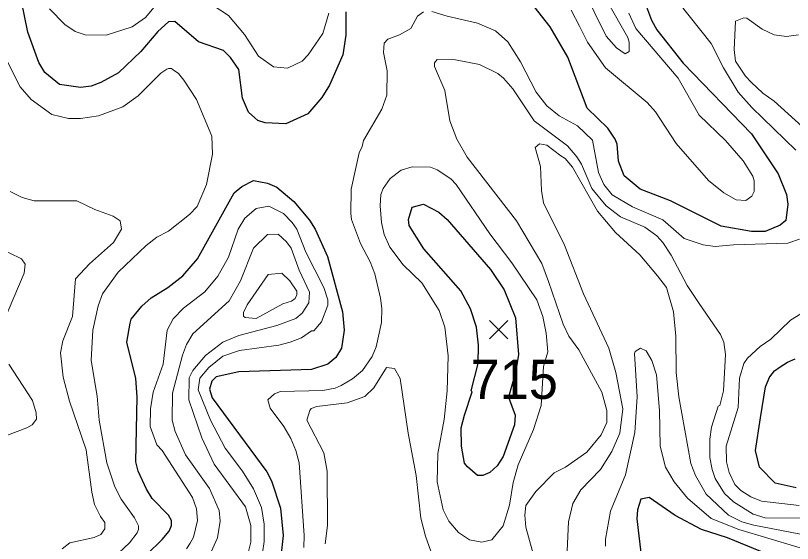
# Model space of a CAD drawing. Extents: x 423 to 448.8, y 7456.3 to 7484.
# Drawn here: x 444.263 to 445.85, y 7470.899 to 7471.976 of the extents above; entities that cross this region are included whole.
import ezdxf
from ezdxf.enums import TextEntityAlignment as Align

# ---------------------------------------------------------------- set-up
doc = ezdxf.new("R2010")
doc.units = 0
doc.header["$LTSCALE"] = 0.032
for name, color, linetype, lineweight in [('1', 7, 'Continuous', 25), ('2', 7, 'Continuous', 13), ('21', 7, 'Continuous', 25)]:
    doc.layers.add(name, color=color, linetype=linetype, lineweight=lineweight)
doc.layers.add('61', color=7, linetype='Continuous')

msp = doc.modelspace()

# ---------------------------------------------------------------- linework, layer by layer
at = {"layer": '1'}
for points in [[(445.5394, 7472.0274), (445.5619, 7471.9671), (445.5727, 7471.947), (445.6261, 7471.8789), (445.766, 7471.7351), (445.8202, 7471.6531), (445.8372, 7471.6113), (445.8403, 7471.5912), (445.8364, 7471.5579), (445.8248, 7471.5486), (445.7939, 7471.5355), (445.7661, 7471.5355), (445.7042, 7471.5463), (445.6006, 7471.5981), (445.5387, 7471.6221), (445.5062, 7471.6492), (445.4946, 7471.6794), (445.4915, 7471.7141), (445.4876, 7471.7242), (445.4722, 7471.7466), (445.4304, 7471.7876), (445.3909, 7471.8913), (445.3546, 7471.9532), (445.3221, 7471.9949)], [(444.9377, 7471.9841), (444.9377, 7471.9362), (444.9315, 7471.8959), (444.9044, 7471.8341), (444.8882, 7471.8093), (444.8596, 7471.776), (444.8147, 7471.7552), (444.773, 7471.7575), (444.7574, 7471.7621), (444.7513, 7471.7675), (444.7389, 7471.7791), (444.7265, 7471.8078), (444.7188, 7471.8665), (444.7017, 7471.8905), (444.6879, 7471.9052), (444.6368, 7471.923), (444.5881, 7471.964), (444.5749, 7471.9632), (444.5533, 7471.9438), (444.5185, 7471.9029), (444.4729, 7471.8595), (444.4373, 7471.8394), (444.4172, 7471.8325), (444.3955, 7471.8294), (444.3529, 7471.8356), (444.3228, 7471.8604), (444.3104, 7471.8805), (444.288, 7471.9423), (444.2748, 7472.0058)], [(444.5317, 7470.8769), (444.5623, 7470.9069), (444.5763, 7470.9243), (444.5811, 7470.9354), (444.5811, 7470.9461), (444.5749, 7470.957), (444.5417, 7470.991), (444.5301, 7471.0095), (444.5131, 7471.0467), (444.5084, 7471.0652), (444.5115, 7471.1983), (444.5084, 7471.2354), (444.4899, 7471.3097), (444.4968, 7471.3483), (444.4991, 7471.3568), (444.5208, 7471.3831), (444.5401, 7471.4001), (444.5742, 7471.421), (444.6043, 7471.445), (444.6345, 7471.4798), (444.7095, 7471.6144), (444.725, 7471.6275), (444.749, 7471.6399), (444.7776, 7471.6345), (444.7962, 7471.626), (444.8309, 7471.5966), (444.8634, 7471.5587), (444.875, 7471.5401), (444.8998, 7471.4845), (444.9307, 7471.3715), (444.9338, 7471.3344), (444.9284, 7471.2973), (444.9168, 7471.2787), (444.9005, 7471.2647), (444.8673, 7471.2539), (444.7188, 7471.2493), (444.6724, 7471.2392), (444.6639, 7471.23), (444.6592, 7471.2137), (444.6647, 7471.1959), (444.776, 7471.0451), (444.7853, 7471.0266), (444.8039, 7470.9709), (444.8093, 7470.9152), (444.8054, 7470.8781)], [(445.8573, 7471.0126), (445.814, 7471.0219), (445.7823, 7471.0544), (445.7738, 7471.0884), (445.7842, 7471.1551), (445.7948, 7471.2186), (445.8034, 7471.2399), (445.8031, 7471.2389), (445.8127, 7471.2511), (445.8242, 7471.2597), (445.8392, 7471.269), (445.8548, 7471.2754)], [(445.8945, 7470.8378), (445.7166, 7470.9105), (445.664, 7470.9275), (445.6098, 7470.9561), (445.5572, 7470.9925), (445.5402, 7470.9894), (445.5333, 7470.9678), (445.5317, 7470.9492), (445.5417, 7470.8626)]]:
    msp.add_lwpolyline(points, dxfattribs=at)
msp.add_lwpolyline([(445.1798, 7471.161), (445.1957, 7471.2087), (445.1937, 7471.2106), (445.2076, 7471.2663), (445.2084, 7471.3035), (445.2045, 7471.3406), (445.1922, 7471.3777), (445.172, 7471.4148), (445.097, 7471.4999), (445.0668, 7471.5479), (445.0653, 7471.5603), (445.073, 7471.585), (445.0963, 7471.5912), (445.1272, 7471.5749), (445.1442, 7471.5602), (445.2331, 7471.4582), (445.261, 7471.4164), (445.2842, 7471.3592), (445.2902, 7471.2848), (445.2852, 7471.2552), (445.2819, 7471.2408), (445.2695, 7471.1975), (445.2834, 7471.1611), (445.2819, 7471.141), (445.2587, 7471.0761), (445.2463, 7471.0575), (445.2316, 7471.0435), (445.2169, 7471.0374), (445.2061, 7471.0374), (445.186, 7471.0552), (445.1798, 7471.0629), (445.1736, 7471.0977), (445.1728, 7471.1348)], close=True, dxfattribs=at)
at = {"layer": '2'}
for points in [[(444.5695, 7472.0228), (444.5285, 7471.9725), (444.5007, 7471.9531), (444.4481, 7471.9361), (444.4048, 7471.9369), (444.3847, 7471.9438), (444.3638, 7471.9578), (444.332, 7471.9903)], [(445.4721, 7472.0042), (445.5131, 7471.9315), (445.5162, 7471.9222), (445.5162, 7471.9029), (445.5077, 7471.8982), (445.4899, 7471.9106), (445.469, 7471.9346), (445.4227, 7472.029)], [(445.5936, 7472.0328), (445.6833, 7471.9191), (445.7088, 7471.8696), (445.739, 7471.8201), (445.7668, 7471.7884), (445.8566, 7471.7018)], [(444.9029, 7471.981), (444.8905, 7471.94), (444.8603, 7471.8959), (444.848, 7471.8835), (444.8186, 7471.8688), (444.79, 7471.8719), (444.759, 7471.8936), (444.7304, 7471.9377), (444.6979, 7471.9763), (444.6662, 7471.9972)], [(445.0962, 7471.9841), (445.0838, 7471.9748), (445.07, 7471.95), (445.0468, 7471.9369), (445.0235, 7471.9284), (445.0158, 7471.9199), (445.0143, 7471.9006), (445.022, 7471.8634), (445.0212, 7471.8139), (445.0111, 7471.7853), (444.9732, 7471.7211)], [(445.8643, 7471.52), (445.8403, 7471.5115), (445.729, 7471.5084), (445.6918, 7471.5053), (445.6671, 7471.5084), (445.6284, 7471.5215), (445.5851, 7471.5594), (445.5232, 7471.5857), (445.4814, 7471.6105), (445.4644, 7471.6314), (445.4536, 7471.6562), (445.4412, 7471.7219), (445.4103, 7471.7513), (445.3731, 7471.7714), (445.3476, 7471.7923), (445.3259, 7471.8201), (445.2943, 7471.882), (445.268, 7471.923), (445.2432, 7471.9454), (445.2061, 7471.9609), (445.1442, 7471.9748), (445.1133, 7471.9849)], [(445.5154, 7471.981), (445.5294, 7471.9501), (445.616, 7471.8487), (445.6593, 7471.7729), (445.7127, 7471.7211), (445.749, 7471.6801), (445.7684, 7471.6484), (445.7715, 7471.6391), (445.7715, 7471.6175), (445.7668, 7471.6074), (445.7544, 7471.5989), (445.7343, 7471.6005), (445.7096, 7471.6144), (445.6779, 7471.6399), (445.6121, 7471.7149), (445.5696, 7471.7799), (445.5526, 7471.7992), (445.4675, 7471.8696), (445.4311, 7471.9222), (445.4149, 7471.9547), (445.3979, 7471.9872)], [(445.8836, 7471.7373), (445.8124, 7471.8015), (445.7892, 7471.8178), (445.7653, 7471.8402), (445.7537, 7471.8526), (445.7336, 7471.8835), (445.7305, 7471.9068), (445.7336, 7471.9647), (445.7506, 7471.9717), (445.7567, 7471.9709), (445.7877, 7471.9485), (445.8125, 7471.9369), (445.8372, 7471.9338), (445.862, 7471.9369)], [(444.462, 7470.8688), (444.4953, 7470.9005), (444.5115, 7470.9206), (444.5138, 7470.9276), (444.5138, 7470.9352), (444.5061, 7470.9515), (444.4783, 7470.9894), (444.4659, 7471.0142), (444.4496, 7471.0637), (444.4334, 7471.1503), (444.4295, 7471.1998), (444.4172, 7471.2725), (444.421, 7471.3344), (444.4318, 7471.3839), (444.4403, 7471.4087), (444.4721, 7471.4527), (444.5293, 7471.5069), (444.5517, 7471.5239), (444.5749, 7471.5362), (444.6182, 7471.5703), (444.6337, 7471.5865), (444.653, 7471.6314), (444.6654, 7471.6933), (444.6639, 7471.7304), (444.6321, 7471.8047), (444.6066, 7471.8448), (444.5958, 7471.858), (444.5847, 7471.8659), (444.5811, 7471.868), (444.5749, 7471.868), (444.5719, 7471.8668), (444.5594, 7471.8588), (444.513, 7471.8124), (444.4821, 7471.79), (444.4326, 7471.7714), (444.3955, 7471.766), (444.3708, 7471.766), (444.3367, 7471.7745), (444.2949, 7471.8047), (444.2725, 7471.831), (444.2392, 7471.8967)], [(445.3252, 7470.858), (445.3051, 7470.9322), (445.3027, 7470.957), (445.3051, 7470.9763), (445.3252, 7471.0049), (445.3631, 7471.0428), (445.3863, 7471.0544), (445.4296, 7471.0853), (445.459, 7471.1209), (445.4706, 7471.1457), (445.4706, 7471.1704), (445.4605, 7471.2076), (445.4133, 7471.2942), (445.3932, 7471.322), (445.3816, 7471.3468), (445.3515, 7471.4334), (445.3375, 7471.4705), (445.2857, 7471.5572), (445.1852, 7471.6871), (445.1643, 7471.7242), (445.1496, 7471.7614), (445.1396, 7471.8232), (445.1187, 7471.8727), (445.1187, 7471.8797), (445.1241, 7471.8866), (445.1612, 7471.8858), (445.2107, 7471.8766), (445.2479, 7471.858), (445.2594, 7471.8487), (445.2788, 7471.8271), (445.3221, 7471.7614), (445.3901, 7471.7103), (445.4095, 7471.6879), (445.4188, 7471.6732), (445.4397, 7471.6237), (445.4691, 7471.5881), (445.4985, 7471.5656), (445.548, 7471.5447), (445.5727, 7471.527), (445.585, 7471.513), (445.6021, 7471.4875), (445.6345, 7471.4257), (445.6593, 7471.3885), (445.7026, 7471.3251), (445.7096, 7471.3097), (445.7127, 7471.2849), (445.7088, 7471.2106), (445.7011, 7471.1805), (445.698, 7471.1789), (445.6841, 7471.1364), (445.681, 7471.1116), (445.681, 7471.0745), (445.6856, 7471.0498), (445.6918, 7471.0312), (445.7111, 7471.001), (445.7289, 7470.984), (445.7692, 7470.9585), (445.7939, 7470.9515), (445.8682, 7470.9507)], [(444.9732, 7471.7211), (444.971, 7471.7088), (444.9647, 7471.6964), (444.9485, 7471.6221), (444.9478, 7471.5726), (444.9493, 7471.5603), (444.9671, 7471.5108), (444.9872, 7471.4736), (444.9965, 7471.4489), (445.0081, 7471.3994), (445.0112, 7471.3785), (445.0104, 7471.3499), (444.9995, 7471.3004), (444.9911, 7471.2803), (444.9717, 7471.2516), (444.9508, 7471.2346), (444.9276, 7471.2214), (444.9153, 7471.216), (444.8905, 7471.2114), (444.8039, 7471.2091), (444.7915, 7471.2044), (444.7783, 7471.192), (444.783, 7471.1751), (444.8108, 7471.1379), (444.8248, 7471.1132), (444.8356, 7471.0884), (444.8418, 7471.0637), (444.8526, 7470.9152), (444.8518, 7470.8904)], [(445.3886, 7470.8688), (445.3925, 7470.943), (445.401, 7470.9802), (445.4172, 7471.0087), (445.4574, 7471.0498), (445.4807, 7471.0869), (445.4969, 7471.124), (445.5031, 7471.1735), (445.4891, 7471.2478), (445.4745, 7471.2973), (445.4226, 7471.4087), (445.3839, 7471.5077), (445.3414, 7471.5943), (445.3368, 7471.619), (445.3352, 7471.6685), (445.3244, 7471.7072), (445.3329, 7471.7142), (445.3476, 7471.7118), (445.3762, 7471.6902), (445.3855, 7471.6848), (445.4002, 7471.667), (445.4513, 7471.5773), (445.4884, 7471.5339), (445.5379, 7471.4883), (445.5742, 7471.445), (445.592, 7471.421), (445.6067, 7471.3715), (445.6114, 7471.322), (445.6121, 7471.2478), (445.6176, 7471.1983), (445.6423, 7471.0621), (445.6516, 7471.0374), (445.6732, 7470.9995), (445.7189, 7470.9569), (445.746, 7470.943), (445.7707, 7470.936), (445.9192, 7470.9074)], [(444.2516, 7471.6175), (444.2764, 7471.6051), (444.3011, 7471.5981), (444.3878, 7471.5981), (444.4249, 7471.5804), (444.462, 7471.5672), (444.4767, 7471.5571), (444.479, 7471.5401), (444.4628, 7471.513), (444.4141, 7471.4697), (444.3854, 7471.4388), (444.3792, 7471.3622), (444.3591, 7471.3127), (444.3545, 7471.288), (444.3599, 7471.2385), (444.373, 7471.189), (444.4071, 7471.09), (444.4187, 7471.0034), (444.4241, 7470.9786), (444.4365, 7470.9539), (444.445, 7470.9414), (444.445, 7470.9291), (444.4372, 7470.9175), (444.4234, 7470.9113), (444.3738, 7470.9005), (444.3584, 7470.8881)], [(444.6121, 7470.8881), (444.6198, 7470.8997), (444.626, 7470.9121), (444.6345, 7470.9461), (444.6322, 7470.9693), (444.6244, 7470.9925), (444.5626, 7471.0884), (444.5517, 7471.1), (444.5378, 7471.1379), (444.5386, 7471.1735), (444.544, 7471.2076), (444.5641, 7471.2648), (444.5726, 7471.3344), (444.585, 7471.3576), (444.6059, 7471.3793), (444.6492, 7471.4125), (444.6762, 7471.4442), (444.6979, 7471.4829), (444.7172, 7471.5401), (444.7311, 7471.5625), (444.7544, 7471.5827), (444.7799, 7471.5873), (444.8101, 7471.5726), (444.8278, 7471.554), (444.8371, 7471.5401), (444.8557, 7471.4937), (444.8928, 7471.421), (444.9005, 7471.3963), (444.9005, 7471.3855), (444.8874, 7471.3514), (444.872, 7471.3328), (444.8673, 7471.3328), (444.8472, 7471.3189), (444.824, 7471.3096), (444.8008, 7471.3035), (444.7204, 7471.2926), (444.6863, 7471.281), (444.6577, 7471.2578), (444.6391, 7471.2361), (444.636, 7471.2122), (444.6608, 7471.1503), (444.6909, 7471.0931), (444.7265, 7471.0467), (444.7489, 7471.0103), (444.7652, 7470.9724), (444.7706, 7470.9384), (444.7706, 7470.9028), (444.7675, 7470.8796)], [(444.6588, 7470.8742), (444.6755, 7470.9105), (444.6809, 7470.9446), (444.6786, 7470.9662), (444.6592, 7471.0111), (444.6097, 7471.0799), (444.5888, 7471.1271), (444.5826, 7471.1503), (444.5834, 7471.206), (444.6035, 7471.2834), (444.612, 7471.305), (444.6252, 7471.3267), (444.6994, 7471.3939), (444.7226, 7471.435), (444.7489, 7471.5015), (444.7776, 7471.5293), (444.7993, 7471.5301), (444.8162, 7471.5146), (444.8255, 7471.5014), (444.8418, 7471.4566), (444.8634, 7471.4117), (444.8619, 7471.3901), (444.8479, 7471.3692), (444.8356, 7471.3583), (444.7962, 7471.3436), (444.7188, 7471.3235), (444.6863, 7471.3096), (444.6507, 7471.2825), (444.6252, 7471.2516), (444.6175, 7471.2369), (444.6167, 7471.1921), (444.643, 7471.1147), (444.6685, 7471.0606), (444.7327, 7470.974), (444.7436, 7470.9353), (444.7436, 7470.9013), (444.7381, 7470.8796)], [(444.2238, 7471.5046), (444.2748, 7471.4798), (444.2825, 7471.4689), (444.2802, 7471.4504), (444.2385, 7471.3514)], [(445.8635, 7470.9763), (445.7862, 7470.9855), (445.7645, 7470.994), (445.7444, 7471.0072), (445.732, 7471.0196), (445.7204, 7471.0436), (445.715, 7471.0652), (445.7142, 7471.0977), (445.739, 7471.1766), (445.7413, 7471.2362), (445.7506, 7471.2663), (445.7576, 7471.2772), (445.7838, 7471.3011), (445.8055, 7471.3158), (445.8457, 7471.3545), (445.8666, 7471.3676)], [(445.9177, 7470.8742), (445.7398, 7470.9275), (445.6833, 7470.95), (445.6353, 7470.9917), (445.6083, 7471.025), (445.5905, 7471.0544), (445.5796, 7471.0977), (445.5781, 7471.1704), (445.5719, 7471.2431), (445.5626, 7471.2725), (445.551, 7471.2918), (445.5394, 7471.2972), (445.5286, 7471.291), (445.5271, 7471.2864), (445.5325, 7471.1983), (445.5278, 7471.1256), (445.5085, 7471.0389), (445.4783, 7470.9647), (445.4675, 7470.9075), (445.4675, 7470.8935)], [(444.2493, 7471.2648), (444.2972, 7471.1905), (444.305, 7471.1658), (444.3058, 7471.1526), (444.2965, 7471.141), (444.2857, 7471.1348), (444.2114, 7471.107)], [(444.8952, 7470.8982), (444.8998, 7470.9353), (444.899, 7471.0467), (444.8928, 7471.0838), (444.858, 7471.1503), (444.8642, 7471.1704), (444.8665, 7471.1743), (444.8781, 7471.1782), (444.94, 7471.1859), (444.9763, 7471.199), (444.9949, 7471.2168), (445.0205, 7471.2578), (445.0367, 7471.2563), (445.0483, 7471.2354), (445.0645, 7471.124), (445.0808, 7471.0374)], [(445.0808, 7471.0374), (445.0908, 7470.9508), (445.1001, 7470.9136), (445.1179, 7470.8641)]]:
    msp.add_lwpolyline(points, dxfattribs=at)
for points in [[(445.1898, 7470.9066), (445.1674, 7470.9213), (445.1481, 7470.9446), (445.1364, 7470.9678), (445.1241, 7471.025), (445.1256, 7471.0823), (445.138, 7471.1519), (445.1442, 7471.2106), (445.1465, 7471.2818), (445.1395, 7471.3406), (445.1279, 7471.3746), (445.0924, 7471.4311), (445.0545, 7471.4674), (445.0274, 7471.5038), (445.0158, 7471.5293), (445.0104, 7471.5541), (445.0073, 7471.5881), (445.0088, 7471.6113), (445.0135, 7471.6237), (445.0282, 7471.6437), (445.0506, 7471.6608), (445.0731, 7471.6677), (445.1102, 7471.667), (445.1241, 7471.6616), (445.1519, 7471.643), (445.1627, 7471.6314), (445.2316, 7471.5309), (445.2765, 7471.472), (445.3275, 7471.3963), (445.3399, 7471.3622), (445.3468, 7471.3282), (445.35, 7471.2903), (445.341, 7471.2604), (445.3365, 7471.1808), (445.3205, 7471.1318), (445.2896, 7471.0591), (445.2795, 7471.0235), (445.2718, 7470.9771), (445.2587, 7470.9352), (445.2355, 7470.9066), (445.2154, 7470.9013)], [(444.8085, 7471.3877), (444.8267, 7471.3935), (444.8339, 7471.3989), (444.8371, 7471.4066), (444.8371, 7471.414), (444.8232, 7471.435), (444.8069, 7471.4504), (444.7791, 7471.4481), (444.7358, 7471.3862), (444.7281, 7471.37), (444.7281, 7471.363), (444.7319, 7471.3599), (444.7543, 7471.3583)]]:
    msp.add_lwpolyline(points, close=True, dxfattribs=at)
at = {"layer": '21'}
for p, q in [((445.2308, 7471.3543), (445.2683, 7471.3168)), ((445.2683, 7471.3543), (445.2308, 7471.3168))]:
    msp.add_line(p, q, dxfattribs=at)

# ---------------------------------------------------------------- texts
at = {"layer": '61'}
msp.add_text('715', height=0.08, dxfattribs=at).set_placement((445.2813, 7471.1941), align=Align.CENTER)

doc.saveas('drawing.dxf')
